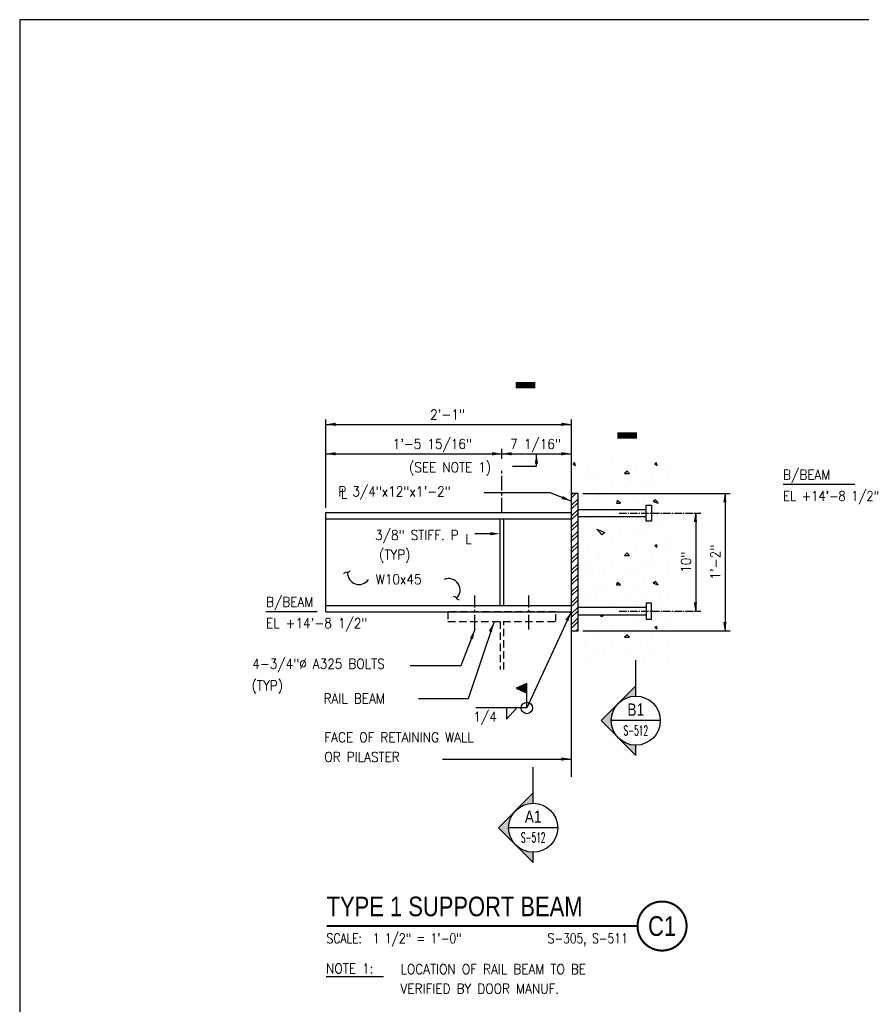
# Model space of a CAD drawing. Header units: inches. Extents: x -9715 to 32893, y -15613 to -1138.
# Tile 329 of 380: x 12296 to 12382, y -7452 to -7352. Entities that reach past the tile are written whole.
import ezdxf
from ezdxf.enums import TextEntityAlignment as Align

# ---------------------------------------------------------------- set-up
doc = ezdxf.new("R2010")
doc.units = ezdxf.units.IN
doc.header["$MEASUREMENT"] = 0
for name, pattern in [('CENTER', [2, 1.25, -0.25, 0.25, -0.25]), ('CENTER2', [1.125, 0.75, -0.125, 0.125, -0.125]), ('HIDDEN', [0.375, 0.25, -0.125])]:
    doc.linetypes.add(name, pattern=pattern)
doc.layers.get('0').update_dxf_attribs({"color": 252})
doc.layers.get('DEFPOINTS').update_dxf_attribs({"color": 11})
for name, color, linetype in [('A-Sect-Iden', 2, 'Continuous'), ('S-ANNO-SYMB', 2, 'Continuous'), ('S-ANNO-TEXT', 2, 'Continuous'), ('S1', 2, 'Continuous'), ('S2', 7, 'Continuous'), ('S5', 1, 'Continuous'), ('S6', 1, 'Continuous'), ('S7', 2, 'Continuous')]:
    doc.layers.add(name, color=color, linetype=linetype)
doc.styles.add('125', font='romans.shx', dxfattribs={"width": 0.8, "height": 2})
doc.styles.add('FT', font='ROMANS.shx', dxfattribs={"width": 0.8, "height": 0.125})
doc.styles.add('ROMANS', font='ROMANS.shx', dxfattribs={"width": 0.8})
doc.styles.add('SX-FRAC', font='SX-FRAC.shx', dxfattribs={"width": 0.9, "height": 14})
doc.styles.add('TITTEXTL', font='swiss.ttf', dxfattribs={"width": 0.8})
doc.styles.add('TT', font='swiss.ttf', dxfattribs={"width": 0.8, "height": 0.25})

# ---------------------------------------------------------------- blocks, each defined once
blk = doc.blocks.new('*X355')
at = {"color": 0}
for p, q in [((520, 733), (518, 732)), ((518, 732), (521, 730)), ((521, 730), (520, 733)), ((536, 729), (536, 729)), ((566, 734), (566, 734)), ((584, 723), (581, 720)), ((587, 720), (584, 723)), ((596, 729), (596, 729)), ((620, 733), (618, 732)), ((618, 732), (621, 730)), ((621, 730), (620, 733)), ((636, 729), (636, 729)), ((533, 713), (533, 713)), ((549, 721), (549, 721)), ((581, 720), (587, 720)), ((614, 719), (614, 719)), ((633, 713), (633, 713)), ((542, 702), (542, 702)), ((557, 699), (557, 699)), ((566, 707), (566, 707)), ((581, 703), (581, 703)), ((601, 710), (601, 710)), ((613, 705), (613, 705)), ((535, 695), (535, 695)), ((572, 687), (571, 684)), ((576, 684), (572, 687)), ((592, 695), (592, 695)), ((604, 691), (604, 691)), ((619, 688), (616, 686)), ((622, 684), (619, 688)), ((635, 695), (635, 695)), ((548, 684), (548, 684)), ((558, 682), (558, 682)), ((571, 684), (576, 684)), ((599, 683), (599, 683)), ((616, 686), (622, 684)), ((525, 672), (525, 672)), ((534, 666), (534, 666)), ((547, 669), (547, 669)), ((568, 664), (568, 664)), ((588, 674), (588, 674)), ((595, 664), (595, 664)), ((607, 669), (607, 669)), ((625, 672), (625, 672)), ((634, 666), (634, 666)), ((547, 652), (557, 648)), ((553, 645), (547, 652)), ((576, 652), (576, 652)), ((621, 658), (621, 658)), ((530, 642), (530, 642)), ((557, 648), (553, 645)), ((593, 644), (593, 644)), ((606, 646), (606, 646)), ((630, 642), (630, 642)), ((536, 629), (536, 629)), ((566, 634), (566, 634)), ((596, 629), (596, 629)), ((620, 633), (618, 632)), ((618, 632), (621, 630)), ((621, 630), (620, 633)), ((636, 629), (636, 629)), ((549, 621), (549, 621)), ((584, 623), (581, 620)), ((581, 620), (587, 620)), ((587, 620), (584, 623)), ((614, 619), (614, 619)), ((533, 613), (533, 613)), ((566, 607), (566, 607)), ((581, 603), (581, 603)), ((601, 610), (601, 610)), ((613, 605), (613, 605)), ((633, 613), (633, 613)), ((535, 595), (535, 595)), ((542, 602), (542, 602)), ((557, 599), (557, 599)), ((592, 595), (592, 595)), ((604, 591), (604, 591)), ((635, 595), (635, 595)), ((548, 584), (548, 584)), ((558, 582), (558, 582)), ((572, 587), (571, 584)), ((571, 584), (576, 584)), ((576, 584), (572, 587)), ((599, 583), (599, 583)), ((619, 588), (616, 586)), ((616, 586), (622, 584)), ((622, 584), (619, 588)), ((525, 572), (525, 572)), ((534, 566), (534, 566)), ((547, 569), (547, 569)), ((588, 574), (588, 574)), ((607, 569), (607, 569)), ((625, 572), (625, 572)), ((634, 566), (634, 566)), ((568, 564), (568, 564)), ((595, 564), (595, 564)), ((621, 558), (621, 558)), ((530, 542), (530, 542)), ((553, 545), (551.2, 547.1)), ((555.8, 547.1), (553, 545)), ((576, 552), (576, 552)), ((593, 544), (593, 544)), ((606, 546), (606, 546)), ((630, 542), (630, 542)), ((566, 534), (566, 534)), ((620, 533), (618, 532)), ((618, 532), (621, 530)), ((621, 530), (620, 533)), ((536, 529), (536, 529)), ((549, 521), (549, 521)), ((584, 523), (581, 520)), ((581, 520), (587, 520)), ((587, 520), (584, 523)), ((596, 529), (596, 529)), ((614, 519), (614, 519)), ((636, 529), (636, 529)), ((533, 513), (533, 513)), ((566, 507), (566, 507)), ((601, 510), (601, 510)), ((633, 513), (633, 513)), ((535, 495), (535, 495)), ((542, 502), (542, 502)), ((557, 499), (557, 499)), ((581, 503), (581, 503)), ((592, 495), (592, 495)), ((613, 505), (613, 505)), ((635, 495), (635, 495)), ((604, 491), (604, 491))]:
    blk.add_line(p, q, dxfattribs=at)
blk = doc.blocks.new('*X379')
at = {"color": 0}
for p, q in [((649.4, 1975.2), (650.8, 1976.6)), ((649.4, 1970.8), (655.2, 1976.6)), ((649.4, 1962), (657.7, 1970.2)), ((649.4, 1957.6), (657.7, 1965.8)), ((649.4, 1948.7), (657.7, 1957)), ((649.4, 1944.3), (657.7, 1952.6)), ((649.4, 1935.5), (657.7, 1943.7)), ((649.4, 1931), (657.7, 1939.3)), ((649.4, 1922.2), (657.7, 1930.5)), ((649.4, 1917.8), (657.7, 1926)), ((649.4, 1908.9), (657.7, 1917.2)), ((649.4, 1904.5), (657.7, 1912.8)), ((649.4, 1895.7), (657.7, 1903.9)), ((649.4, 1891.3), (657.7, 1899.5)), ((649.4, 1882.4), (657.7, 1890.7)), ((649.4, 1878), (657.7, 1886.3)), ((649.4, 1869.2), (657.7, 1877.4)), ((649.4, 1864.8), (657.7, 1873)), ((649.4, 1855.9), (657.7, 1864.2)), ((649.4, 1851.5), (657.7, 1859.7)), ((649.4, 1842.7), (657.7, 1850.9)), ((649.4, 1838.2), (657.7, 1846.5)), ((649.4, 1829.4), (657.7, 1837.6)), ((649.4, 1825), (657.7, 1833.2)), ((649.4, 1816.1), (657.7, 1824.4)), ((649.4, 1811.7), (657.7, 1820)), ((655.1, 1808.6), (657.7, 1811.1))]:
    blk.add_line(p, q, dxfattribs=at)
blk = doc.blocks.new('SECTION_INFO')
at = {"style": 'TT', "width": 0.8}
blk.add_attdef('SECTION_TITLE', text='', height=0.25, dxfattribs=at).set_placement((0, 0.375), align=Align.TOP_LEFT)
at = {"style": 'FT', "width": 0.8}
blk.add_attdef('SCALE', (0, -0.21875), '', height=0.125, dxfattribs=at)
blk = doc.blocks.new('T-BULB_R')
at = {"const_width": 0.02604}
for points in [[(0.625, 0, 1), (0, 0, 1)], [(0.625, 0, -1), (0, 0, -1)]]:
    blk.add_lwpolyline(points, format="xyb", dxfattribs=at)
at = {"style": 'TT', "width": 0.8}
blk.add_attdef('SECTION_#', text='', height=0.25, dxfattribs=at).set_placement((0.3125, 0), align=Align.MIDDLE)
at = {"style": 'FT', "width": 0.8}
blk.add_attdef('SHEET_FROM', text='', height=0.125, dxfattribs=at).set_placement((-0.125, -0.21875), align=Align.RIGHT)
blk = doc.blocks.new('Anno_Section_A2')
at = {"color": 0, "linetype": 'ByBlock', "lineweight": -2}
blk.add_line((2.5, 0), (-2.5, 0), dxfattribs=at)
blk.add_circle((0, 0), 2.5, dxfattribs=at)
at = {"color": 0, "linetype": 'ByBlock', "lineweight": -2, "style": 'ROMANS', "width": 0.8}
blk.add_attdef('NUMBER', text='', height=1, dxfattribs=at).set_placement((0, 0.5), align=Align.CENTER)
blk.add_attdef('SHEET', text='', height=0.75, dxfattribs=at).set_placement((0, -0.5), align=Align.TOP_CENTER)
blk = doc.blocks.new('Anno_Arrow_A2')
at = {"linetype": 'ByBlock', "lineweight": -2}
h = blk.add_hatch(color=0, dxfattribs=at)
h.paths.add_polyline_path([(-1.77, 1.77), (-3.54, 0), (-2.5, 0, -0.198912)])
h.paths.add_polyline_path([(0, 3.54), (-1.77, 1.77, -0.414214), (1.77, 1.77)])
h.paths.add_polyline_path([(2.37, 1.16), (2.25, 1.1, -0.114349), (2.5, 0), (3.54, 0)])
h.paths.add_polyline_path([(1.77, 1.77, -0.082683), (2.25, 1.1), (2.37, 1.16)])
at = {"color": 0, "linetype": 'ByBlock', "lineweight": -2}
blk.add_lwpolyline([(-2.5, 0), (-3.54, 0), (0, 3.54), (3.54, 0), (2.5, 0)], dxfattribs=at)

msp = doc.modelspace()

# ---------------------------------------------------------------- linework, layer by layer
at = {"layer": 'A-Sect-Iden'}
for p, q in [((12359.08185, -7419.99065), (12359.08185, -7417.3632)), ((12348.62515, -7430.90248), (12348.62515, -7428.27503))]:
    msp.add_line(p, q, dxfattribs=at)
for points in [[(12346.85123, -7389.33741, 0.66667, 0.66667, 0), (12348.85123, -7389.33741, 0, 0, 0), (12348.85123, -7394.468, 0, 0, 0)], [(12357.1891, -7394.46864, 0.66667, 0.66667, 0), (12359.1891, -7394.46864, 0, 0, 0), (12359.1891, -7400.72538, 0, 0, 0)]]:
    msp.add_lwpolyline(points, format="xyseb", dxfattribs=at)
at = {"layer": 'DEFPOINTS'}
msp.add_lwpolyline([(12296.3006, -7577.28555), (12583.01488, -7577.28555), (12583.01488, -7352.08828), (12296.3006, -7352.08828)], close=True, dxfattribs=at)
at = {"layer": 'S-ANNO-SYMB', "const_width": 0.224}
msp.add_lwpolyline([(12327.57694, -7444.45899), (12359.26009, -7444.45899)], dxfattribs=at)
at = {"layer": 'S-ANNO-TEXT', "ltscale": 20}
msp.add_line((12327.52203, -7449.61582), (12333.36786, -7449.61582), dxfattribs=at)
at = {"layer": 'S1', "color": 2}
for p, q in [((12352.50666, -7392.82727), (12352.50666, -7400.37727)), ((12352.50666, -7414.37727), (12352.50666, -7429.25225))]:
    msp.add_line(p, q, dxfattribs=at)
at = {"layer": 'S2', "color": 1, "linetype": 'CENTER2', "ltscale": 2}
msp.add_line((12345.44416, -7402.32727), (12345.44416, -7397.89122), dxfattribs=at)
at = {"layer": 'S2', "color": 4}
for p, q in [((12327.50666, -7412.42727), (12327.50666, -7402.32727)), ((12327.50666, -7402.32727), (12352.50666, -7402.32727)), ((12327.50666, -7402.95227), (12352.50666, -7402.95227)), ((12345.25666, -7411.80227), (12345.25666, -7402.95227)), ((12345.63166, -7411.80227), (12345.63166, -7402.95227)), ((12327.50666, -7411.80227), (12352.50666, -7411.80227)), ((12327.50666, -7412.42727), (12352.50666, -7412.42727))]:
    msp.add_line(p, q, dxfattribs=at)
at = {"layer": 'S2', "color": 3}
for p, q in [((12353.19416, -7402.00227), (12360.13166, -7402.00227)), ((12360.13166, -7401.56477), (12360.69416, -7401.56477)), ((12360.13166, -7403.18977), (12360.13166, -7401.56477)), ((12360.69416, -7401.56477), (12360.69416, -7403.18977)), ((12360.13166, -7402.75227), (12353.19416, -7402.75227)), ((12360.69416, -7403.18977), (12360.13166, -7403.18977)), ((12360.13166, -7412.00227), (12353.19416, -7412.00227)), ((12360.13166, -7411.56477), (12360.13166, -7413.18977)), ((12360.69416, -7411.56477), (12360.13166, -7411.56477)), ((12360.69416, -7413.18977), (12360.69416, -7411.56477)), ((12353.19416, -7412.75227), (12360.13166, -7412.75227)), ((12360.13166, -7413.18977), (12360.69416, -7413.18977))]:
    msp.add_line(p, q, dxfattribs=at)
at = {"layer": 'S2', "color": 1, "linetype": 'CENTER2'}
for p, q in [((12357.38631, -7402.37727), (12365.69685, -7402.37727)), ((12357.38631, -7412.37727), (12365.69685, -7412.37727))]:
    msp.add_line(p, q, dxfattribs=at)
at = {"layer": 'S2', "color": 1, "linetype": 'HIDDEN', "ltscale": 3}
for p, q in [((12350.94436, -7412.42727), (12339.94395, -7412.42727)), ((12339.94395, -7412.42727), (12339.94395, -7413.42731)), ((12350.94436, -7413.42731), (12350.94436, -7412.42727)), ((12339.94395, -7413.42731), (12350.94436, -7413.42731)), ((12345.25665, -7413.42731), (12345.25665, -7418.30647)), ((12345.63166, -7418.30647), (12345.63166, -7413.42731))]:
    msp.add_line(p, q, dxfattribs=at)
at = {"layer": 'S2', "color": 4}
msp.add_lwpolyline([(12352.50666, -7400.37727), (12352.50666, -7414.37727), (12353.19416, -7414.37727), (12353.19416, -7400.37727)], close=True, dxfattribs=at)
at = {"layer": 'S2', "color": 1, "linetype": 'CENTER2', "ltscale": 2}
for points in [[(12342.69405, -7414.23528), (12342.69405, -7410.75741)], [(12348.19426, -7414.23528), (12348.19426, -7410.75741)]]:
    msp.add_lwpolyline(points, dxfattribs=at)
at = {"layer": 'S5', "color": 1}
for p, q in [((12327.50666, -7401.82727), (12327.50666, -7392.82727)), ((12327.50666, -7393.32727), (12352.50666, -7393.32727)), ((12327.50666, -7396.32727), (12352.50666, -7396.32727)), ((12346.53447, -7397.59452), (12348.95861, -7397.59452)), ((12353.69416, -7400.37727), (12368.69685, -7400.37727)), ((12368.19685, -7400.37727), (12368.19685, -7414.37727)), ((12365.19685, -7402.37727), (12365.19685, -7412.37727)), ((12353.69416, -7414.37727), (12368.69685, -7414.37727))]:
    msp.add_line(p, q, dxfattribs=at)
at = {"layer": 'S5', "color": 1, "linetype": 'CENTER'}
for p, q in [((12345.44416, -7396.82727), (12345.44416, -7395.82727)), ((12348.95861, -7397.59452), (12348.95861, -7396.32727))]:
    msp.add_line(p, q, dxfattribs=at)
at = {"layer": 'S5', "color": 1}
for points in [[(12328.50666, -7393.16061), (12328.50666, -7393.49394), (12327.50666, -7393.32727)], [(12351.50666, -7393.16061), (12351.50666, -7393.49394), (12352.50666, -7393.32727)], [(12328.50666, -7396.16061), (12328.50666, -7396.49394), (12327.50666, -7396.32727)], [(12344.44416, -7396.16061), (12344.44416, -7396.49394), (12345.44416, -7396.32727)], [(12346.44416, -7396.16061), (12346.44416, -7396.49394), (12345.44416, -7396.32727)], [(12348.79194, -7397.32727), (12349.12527, -7397.32727), (12348.95861, -7396.32727)], [(12351.50666, -7396.16061), (12351.50666, -7396.49394), (12352.50666, -7396.32727)], [(12367.99862, -7401.29057), (12368.33196, -7401.29057), (12368.16529, -7400.29057)], [(12364.99862, -7403.29057), (12365.33196, -7403.29057), (12365.16529, -7402.29057)], [(12364.99862, -7411.46397), (12365.33196, -7411.46397), (12365.16529, -7412.46397)], [(12367.99862, -7413.46397), (12368.33196, -7413.46397), (12368.16529, -7414.46397)]]:
    msp.add_solid(points, dxfattribs=at)
at = {"layer": 'S7', "color": 1}
for p, q in [((12381.40833, -7399.46069), (12374.09179, -7399.46069)), ((12350.40124, -7400.3134), (12343.64419, -7400.3134)), ((12352.50666, -7401.15409), (12350.40124, -7400.3134)), ((12344.25666, -7404.47451), (12342.67701, -7404.47451)), ((12326.62726, -7412.42727), (12321.39808, -7412.42727)), ((12352.50666, -7412.42727), (12347.98709, -7422.23063)), ((12344.61876, -7413.52174), (12342.01378, -7421.30195)), ((12342.69405, -7414.23528), (12341.26769, -7417.94922)), ((12341.26769, -7417.94922), (12336.08028, -7417.94922)), ((12347.98709, -7419.73063), (12346.88292, -7420.23063)), ((12346.88292, -7420.23063), (12347.98709, -7420.73063)), ((12347.98709, -7420.73063), (12347.98709, -7419.73063)), ((12342.01378, -7421.30195), (12336.92886, -7421.30195)), ((12347.98709, -7422.23063), (12347.98709, -7420.73063)), ((12347.98709, -7422.23063), (12342.76974, -7422.23063)), ((12339.38539, -7427.43587), (12352.50666, -7427.43587))]:
    msp.add_line(p, q, dxfattribs=at)
at = {"layer": 'S7'}
msp.add_line((12347.98709, -7422.23063), (12343.58084, -7422.23063), dxfattribs=at)
at = {"layer": 'S7', "color": 2}
for p, q in [((12345.89552, -7422.23063), (12345.89552, -7423.38688)), ((12345.89552, -7423.38688), (12346.94761, -7422.23063))]:
    msp.add_line(p, q, dxfattribs=at)
msp.add_circle((12347.98709, -7422.23063), 0.58333, dxfattribs=at)
at = {"layer": 'S7', "color": 1}
for centre, start, end in [((12330.87939, -7408.49035), 177.0685486, 325.5040622), ((12340.01536, -7410.20901), 312.2178946, 113.8049381)]:
    msp.add_arc(centre, 1.16667, start, end, dxfattribs=at)
for points in [[(12351.63814, -7400.63116), (12351.51549, -7400.9411), (12352.50666, -7401.15409)], [(12344.25666, -7404.30785), (12344.25666, -7404.64118), (12345.25666, -7404.47451)], [(12351.90673, -7413.2445), (12352.20421, -7413.3949), (12352.50666, -7412.42727)], [(12344.10181, -7414.39382), (12344.41259, -7414.51434), (12344.61876, -7413.52174)], [(12342.1771, -7415.10737), (12342.48788, -7415.22789), (12342.69405, -7414.23528)], [(12351.50666, -7427.2692), (12351.50666, -7427.60254), (12352.50666, -7427.43587)]]:
    msp.add_solid(points, dxfattribs=at)
at = {"layer": 'S7', "color": 2}
msp.add_solid([(12346.88292, -7420.23063), (12347.98709, -7419.73063), (12346.88292, -7420.23063), (12347.98709, -7420.73063)], dxfattribs=at)

# ---------------------------------------------------------------- block references
at = {"layer": 'A-Sect-Iden', "xscale": -1, "rotation": 90}
for p in [(12359.08185, -7423.52619), (12348.62515, -7434.43801)]:
    msp.add_blockref('Anno_Arrow_A2', p, dxfattribs=at)
at = {"layer": 'S-ANNO-SYMB'}
ref = msp.add_blockref('Anno_Section_A2', (12359.08185, -7423.52619), dxfattribs=at)
ref.add_attrib('NUMBER', 'B1', dxfattribs={"layer": '0', "color": 0, "linetype": 'ByBlock', "lineweight": -2, "height": 1.25, "style": 'TITTEXTL', "width": 0.796875}).set_placement((12359.08185, -7423.02619, 20.83333), align=Align.CENTER)
ref.add_attrib('SHEET', 'S-512', dxfattribs={"layer": '0', "color": 0, "linetype": 'ByBlock', "lineweight": -2, "height": 1, "style": 'ROMANS', "width": 0.55}).set_placement((12359.08185, -7424.02619, 20.83333), align=Align.TOP_CENTER)
ref = msp.add_blockref('Anno_Section_A2', (12348.62515, -7434.43801), dxfattribs=at)
ref.add_attrib('NUMBER', 'A1', dxfattribs={"layer": '0', "color": 0, "linetype": 'ByBlock', "lineweight": -2, "height": 1.25, "style": 'TITTEXTL', "width": 0.796875}).set_placement((12348.62515, -7433.93801, 20.83333), align=Align.CENTER)
ref.add_attrib('SHEET', 'S-512', dxfattribs={"layer": '0', "color": 0, "linetype": 'ByBlock', "lineweight": -2, "height": 1, "style": 'ROMANS', "width": 0.55}).set_placement((12348.62515, -7434.93801, 20.83333), align=Align.TOP_CENTER)
at = {"layer": 'S-ANNO-SYMB', "xscale": 8.00000035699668, "yscale": 8.00000035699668, "zscale": 8.000000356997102}
for name, p, values in [('SECTION_INFO', (12327.57694, -7444.45899), {'SECTION_TITLE': 'TYPE 1 SUPPORT BEAM', 'SCALE': 'SCALE:  1 1/2" = 1\'-0"'}), ('T-BULB_R', (12359.26009, -7444.45899), {'SECTION_#': 'C1', 'SHEET_FROM': 'S-305, S-511'})]:
    msp.add_blockref(name, p, dxfattribs=at).add_auto_attribs(values)
at = {"layer": 'S6', "color": 1, "xscale": 0.08333333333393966, "yscale": 0.08333333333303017, "zscale": 0.08333333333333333}
for name, p in [('*X355', (12309.52243, -7458.34701)), ('*X379', (12298.38909, -7565.09386))]:
    msp.add_blockref(name, p, dxfattribs=at)

# ---------------------------------------------------------------- texts
at = {"layer": 'S-ANNO-TEXT', "ltscale": 20, "style": '125', "width": 0.9}
for s, p in [('2\'-1"', (12339.89877, -7392.82727)), ('1\'-5 15/16"', (12338.34489, -7395.82727)), ('7 1/16"', (12348.87216, -7395.82727)), ('(SEE NOTE 1)', (12340.15966, -7398.20905))]:
    msp.add_text(s, height=1, dxfattribs=at).set_placement(p, align=Align.CENTER)
for s, p in [('B/BEAM ', (12374.09179, -7398.96069)), ('P 3/4"x12"x1\'-2"', (12328.77045, -7400.66496)), ('L', (12329.02461, -7400.88677)), ('EL +14\'-8 1/2"', (12374.09179, -7401.13085)), ('3/8" STIFF. P ', (12332.51862, -7405.11133)), ('L', (12341.70186, -7405.50923)), ('(TYP)', (12332.92428, -7407.10741)), ('W10x45', (12332.58794, -7409.6185)), ('B/BEAM ', (12321.39808, -7411.92727)), ('EL +14\'-8 1/2"', (12321.39808, -7414.09743)), ('4-3/4"%%C A325 BOLTS', (12320.0038, -7418.23497)), ('(TYP)', (12319.93429, -7420.43983)), ('RAIL BEAM', (12327.2657, -7421.7733)), ('1/4', (12342.52658, -7423.62538)), ('FACE OF RETAINING WALL', (12327.35152, -7425.72737)), ('OR PILASTER', (12327.35152, -7427.72515)), ('NOTE 1:', (12327.52737, -7449.28598)), ('LOCATION OF RAIL BEAM TO BE', (12335.10978, -7449.35281)), ('VERIFIED BY DOOR MANUF.', (12335.10978, -7451.33436))]:
    msp.add_text(s, height=1, dxfattribs=at).set_placement(p)
for s, p in [('10"', (12364.69685, -7407.37727)), ('1\'-2"', (12367.69685, -7407.37727))]:
    msp.add_text(s, height=1, rotation=90, dxfattribs=at).set_placement(p, align=Align.CENTER)
at = {"layer": 'S7', "color": 2, "style": 'SX-FRAC'}
for rotation, p in [(24.4028327, (12329.45557, -7409.10895)), (329.4384601, (12340.10715, -7411.28607))]:
    msp.add_text('~', height=1.16667, rotation=rotation, dxfattribs=at).set_placement(p)

doc.saveas('drawing.dxf')
